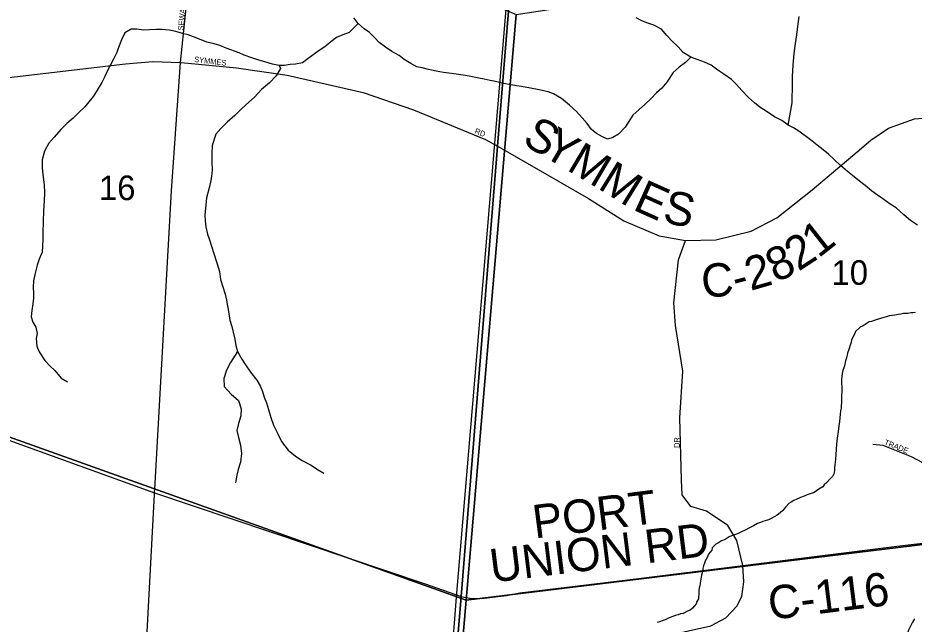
# Model space of a CAD drawing. Extents: x 1310247 to 1552180, y 377264 to 706493.
# Drawn here: x 1403845 to 1411903, y 490605 to 496050 of the extents above; entities that cross this region are included whole.
import ezdxf

# ---------------------------------------------------------------- set-up
doc = ezdxf.new("R2010")
doc.units = 0
for name, color, linetype in [('GM_X_City_Street', 7, 'Continuous'), ('GM_X_City_Street_Text', 7, 'Continuous'), ('GM_X_Corporation', 7, 'Continuous'), ('GM_X_County_Road', 7, 'Continuous'), ('GM_X_County_Road_Text', 7, 'Continuous'), ('GM_X_Minor_River', 7, 'Continuous'), ('GM_X_Section', 7, 'Continuous'), ('GM_X_Section_Text', 7, 'Continuous'), ('GM_X_Township', 7, 'Continuous'), ('GM_X_Township_Subdivision', 7, 'Continuous'), ('GM_X_Township_Subdivision_Text', 7, 'Continuous')]:
    doc.layers.add(name, color=color, linetype=linetype)

msp = doc.modelspace()

# ---------------------------------------------------------------- linework, layer by layer
at = {"layer": 'GM_X_City_Street'}
for points in [[(1405074.3, 491795.6), (1405075.4, 491816.2), (1405227.7, 494498.3), (1405308.5, 495649.4), (1405442, 496947.5), (1405499.1, 497790.7), (1405574.9, 498729.9), (1405537.1, 499467.6), (1405292.7, 500114.7), (1405362, 500743.4), (1405463.4, 502449.6)], [(1403633, 495504.1), (1403659.2, 495502.7), (1404811.8, 495639.4), (1405057.1, 495658.8), (1405308.5, 495649.4), (1405314.3, 495648.9)], [(1405314.3, 495648.9), (1405810.1, 495602.4), (1406267.5, 495535.4), (1406950.1, 495379.3), (1407401.5, 495226.2), (1408051, 494959.7), (1408158.9, 494897.9), (1408185.6, 494882.6), (1408246, 494848)], [(1402160.1, 492834.9), (1404898.5, 491845.6), (1405073.6, 491783.1), (1407507.1, 490964.6), (1407829.4, 490850.9), (1407905.7, 490837.4)], [(1404024.1, 486490.9), (1404372, 487703.2), (1404528.3, 488243.1), (1404882.2, 489489), (1404966.3, 489748.9), (1405072.9, 491769.1), (1405073.6, 491783.1), (1405074.3, 491795.6)]]:
    msp.add_lwpolyline(points, dxfattribs=at)
at = {"layer": 'GM_X_Corporation'}
msp.add_lwpolyline([(1403039.8, 503558.4), (1404872.8, 503442.3), (1404896, 503569.9), (1405963.3, 503500.3), (1405897.9, 502429.3), (1405541.8, 502370.9), (1405472.6, 501293.4), (1405398.1, 500220), (1405419.4, 500007.5), (1405621.3, 499550.5), (1405642.5, 498594), (1408287.2, 496769.7), (1407786.6, 490846.5), (1407516.5, 487360.3), (1408816.3, 487360.2), (1408816.7, 485446), (1408882.7, 485446), (1408882.8, 484653.9), (1407307.1, 484653.9), (1406966.2, 480245.7), (1402616, 481497.1)], dxfattribs=at)
at = {"layer": 'GM_X_County_Road'}
for points in [[(1408246, 494848), (1408976.7, 494429.5), (1409293.2, 494227.7), (1409609.6, 494093.1), (1409847, 494049.6), (1410120, 494057.5), (1410437.7, 494136), (1410669.9, 494255.3), (1410985.9, 494506.2), (1411392, 494848.2), (1411515.4, 494951.3), (1411671.6, 495059.1), (1411905.8, 495143.4), (1412141.4, 495162.9), (1412543.1, 495149.7), (1413776.7, 495038.2), (1413829.2, 495034.6)], [(1407905.7, 490837.4), (1407911.7, 490836.3), (1408013.5, 490834.6), (1408237.6, 490860.2), (1408358.3, 490885), (1409401.9, 491010.8), (1410363.4, 491130.5), (1411747.5, 491305.1), (1412235, 491361.5), (1412416.4, 491385.5), (1412845.9, 491431.7), (1413026.3, 491451.3), (1413191.4, 491468.4), (1413313.4, 491444.7)]]:
    msp.add_lwpolyline(points, dxfattribs=at)
at = {"layer": 'GM_X_Minor_River'}
for points in [[(1409896.6, 495697.9), (1409849.1, 495651.2), (1409789.6, 495606.8), (1409736, 495560.3), (1409679.3, 495473.7), (1409633.6, 495420.9), (1409586.2, 495378.2), (1409536.4, 495323.5), (1409486.9, 495278.9), (1409431.2, 495226.4), (1409373.6, 495178), (1409304.1, 495069.7), (1409244.1, 495007.3), (1409193, 494974.8), (1409146.4, 494962.1), (1409100.9, 494983.6), (1409047.5, 495011.3), (1409002.5, 495048.8), (1408963.9, 495102.2), (1408919.3, 495153.7), (1408866.7, 495209.5), (1408806.2, 495267.6), (1408733.8, 495328), (1408660.7, 495368.4), (1408613, 495385.9), (1408533.3, 495404.4), (1408455.5, 495420.8), (1408373.6, 495433.3), (1408327.7, 495440.8), (1408281.8, 495450.2), (1408209.9, 495462.4), (1408140.2, 495480.6), (1408090.3, 495488.1), (1408036.5, 495501.8), (1407990.5, 495509.3), (1407902.7, 495526), (1407848.9, 495537.7), (1407744.9, 495550.9), (1407673, 495561.1), (1407607, 495571.2), (1407537.3, 495587.3), (1407479.5, 495601.1), (1407433.6, 495610.6), (1407378.3, 495640.4), (1407319.1, 495676.3), (1407272.1, 495713.9), (1407206.9, 495750), (1407151.8, 495787.8), (1407094.9, 495829.7), (1407050.1, 495875.2), (1407005.2, 495918.7), (1406958, 495952.3), (1406905.2, 496000), (1406864.6, 496051.5)], [(1411933.3, 494188.6), (1411872.3, 494230.6), (1411809.6, 494280.7), (1411741.2, 494343), (1411688, 494376.7), (1411623.2, 494424.9), (1411574, 494458.5), (1411520.9, 494496.2), (1411462.1, 494544.2), (1411411.1, 494583.9), (1411348.4, 494634), (1411303.3, 494669.5), (1411240.6, 494723.5), (1411184.1, 494779.5), (1411133.2, 494825.2), (1411086.3, 494866.8), (1411031.3, 494908.6), (1410972.5, 494956.5), (1410866.4, 495032), (1410819.1, 495061.6), (1410771.7, 495087.1), (1410712.7, 495129), (1410649.5, 495163.1), (1410580.6, 495207.3), (1410517.6, 495249.4), (1410468.6, 495289), (1410413.8, 495336.9), (1410355.4, 495398.9), (1410306.8, 495452.5), (1410261.9, 495496), (1410191.1, 495544.4), (1410140, 495580.1), (1410077.1, 495626.1), (1410019.7, 495654), (1409954.2, 495678), (1409896.6, 495697.9), (1409827.6, 495740.1), (1409783, 495791.7), (1409724.3, 495843.6), (1409679.6, 495893.2), (1409631.1, 495948.8), (1409561.9, 495985.1), (1409510.3, 496004.7), (1409454.7, 496024.5), (1409405.3, 496052.1)], [(1410771.7, 495087.1), (1410807.7, 495288.7), (1410807.1, 495336.9), (1410809.4, 495413.1), (1410808.6, 495523.5), (1410815.6, 495625.6), (1410824.7, 495729.7), (1410835.4, 495819.7), (1410847.8, 495899.6), (1410858, 495973.6), (1410868.7, 496063.6)], [(1406905.2, 496000), (1406822.6, 495920.3), (1406767.8, 495897.9), (1406710.9, 495873.5), (1406657.6, 495837), (1406604, 495790.5), (1406554.9, 495757.9), (1406456.4, 495684.6), (1406403.1, 495646.1), (1406342.6, 495635.9), (1406294.3, 495631.3), (1406239.9, 495623), (1406193.7, 495622.4), (1406135.9, 495634.2), (1406064.3, 495656.5), (1406010.5, 495672.1), (1405948.9, 495692.1), (1405879.4, 495716.3), (1405833.9, 495737.8), (1405718.6, 495777.4), (1405661.2, 495803.2), (1405611.4, 495816.8), (1405543.7, 495832.9), (1405478.2, 495859), (1405424.7, 495880.7), (1405377, 495898.2), (1405325.2, 495911.8), (1405265.5, 495927.7), (1405205.6, 495939.6), (1405139.6, 495945.6), (1405091.5, 495947.1), (1405027.2, 495945), (1404976.9, 495940.6), (1404915, 495950.5), (1404862.7, 495948.1), (1404805.6, 495915.7), (1404775.6, 495852.4), (1404749.5, 495784.9), (1404734.1, 495739.3), (1404704.3, 495680), (1404676.8, 495630.6), (1404653.3, 495585.2), (1404627.4, 495523.8), (1404599.8, 495470.4), (1404568.1, 495415.2), (1404525.9, 495346.2), (1404484.3, 495297.3), (1404446.8, 495250.3), (1404397.3, 495203.6), (1404341.5, 495149.1), (1404283.9, 495102.8), (1404230.1, 495048.2), (1404169.9, 494979.8), (1404124.1, 494925), (1404083.9, 494852), (1404063.5, 494774.3), (1404063.3, 494700.1), (1404073, 494619.5), (1404081, 494551), (1404083, 494480.7), (1404080.8, 494406.5), (1404074.2, 494318.4), (1404071.3, 494222.1), (1404070.3, 494119.8), (1404070.6, 494059.6), (1404066.8, 494001.5), (1404063.2, 493947.4), (1404037.3, 493884), (1404017.6, 493828.4), (1403997.1, 493746.7), (1403985.4, 493688.9), (1403983.6, 493628.7), (1403984.2, 493578.5), (1403984.8, 493532.4), (1403979.3, 493482.4), (1403969.5, 493420.4), (1403963.9, 493366.4), (1403980.5, 493317.7), (1404007.2, 493270.8), (1404017.6, 493216.2), (1404010.3, 493170.3), (1404014.3, 493102), (1404036.9, 493051.1), (1404086.8, 492973.3), (1404131.5, 492925.8), (1404178.4, 492882.2), (1404234.6, 492814.2), (1404289.8, 492780.4)], [(1406193.7, 495622.4), (1406207.3, 495596), (1406167.5, 495530.8), (1406107.8, 495468.1), (1406036, 495407.7), (1405972.1, 495339.1), (1405920.9, 495294.2), (1405859.2, 495235.6), (1405795.5, 495173), (1405725.8, 495114.5), (1405670.2, 495055.7), (1405624.8, 495004.7), (1405592.2, 494905.2), (1405588.4, 494833), (1405588.5, 494756.7), (1405590.7, 494684.4), (1405587.2, 494626.3), (1405575.9, 494574.4), (1405562.3, 494512.5), (1405542.2, 494432.7), (1405534.6, 494368.7), (1405526.4, 494282.6), (1405529, 494228.3), (1405535.7, 494174), (1405550.1, 494107.4), (1405566.8, 494056.8), (1405585.5, 494000.1), (1405605.9, 493935.3), (1405633.9, 493850.3), (1405657.9, 493771.4), (1405668.2, 493700.9), (1405709, 493567.4), (1405719.7, 493514.9), (1405728.5, 493464.5), (1405739.2, 493412.1), (1405751.2, 493333.5), (1405767.9, 493276.8), (1405780.6, 493226.3), (1405795.1, 493163.8), (1405803.7, 493107.3), (1405820.4, 493054.7), (1405858.8, 492985.5), (1405891.6, 492934.5), (1405936.1, 492869.1), (1405994.5, 492797.4), (1406023.2, 492744.4), (1406044, 492693.7), (1406060.8, 492643.1), (1406081.6, 492592.4), (1406098.2, 492533.8), (1406118.3, 492459), (1406144.7, 492390.1), (1406180.9, 492314.9), (1406215.2, 492243.8), (1406275.5, 492168), (1406340.3, 492112.1), (1406401.5, 492074.4), (1406476.7, 492036.4), (1406543.8, 491990.5), (1406597.2, 491959)], [(1411916.3, 493404.4), (1411892.1, 493401.1), (1411874, 493399.6), (1411845.7, 493394.5), (1411807.6, 493393.6), (1411783.3, 493388.4), (1411759.1, 493385.1), (1411730.9, 493379.9), (1411704.7, 493376.7), (1411680.5, 493373.4), (1411656.2, 493366.1), (1411629.9, 493358.9), (1411601.6, 493349.8), (1411571.2, 493340.6), (1411542.8, 493331.5), (1411520.5, 493324.1), (1411500.3, 493318.7), (1411471.8, 493303.5), (1411445.1, 493284.3), (1411418.7, 493273), (1411375.3, 493232.2), (1411368.6, 493208.3), (1411349.6, 493176.8), (1411341, 493155), (1411336.4, 493137.1), (1411329.9, 493119.2), (1411316.4, 493071.5), (1411305.5, 493039.7), (1411300.9, 493019.8), (1411294.1, 492995.9), (1411287.4, 492970), (1411276, 492924.2), (1411260.5, 492874.5), (1411253.2, 492830.5), (1411250.3, 492802.5), (1411249.3, 492768.4), (1411252.3, 492734.2), (1411249, 492619.9), (1411250.1, 492589.8), (1411247.4, 492567.8), (1411246.8, 492545.7), (1411242, 492519.8), (1411239.1, 492489.8), (1411236.2, 492457.8), (1411231.2, 492423.8), (1411226, 492385.8), (1411220.5, 492335.8), (1411210.8, 492275.9), (1411205.2, 492221.9), (1411201.7, 492173.8), (1411198.4, 492127.7), (1411195.2, 492089.7), (1411192.3, 492057.7), (1411189.6, 492035.7), (1411186.9, 492009.7), (1411186.3, 491991.6), (1411185.4, 491959.5), (1411170.5, 491929.9), (1411143.6, 491902.6), (1411118.8, 491877.3), (1411094, 491854), (1411081.4, 491836.3), (1411046.7, 491817.3), (1411024.2, 491801.9), (1411005.7, 491786.4), (1410969.2, 491773.5), (1410940.8, 491764.3), (1410914.5, 491755.1), (1410882, 491742), (1410849.4, 491727), (1410820.9, 491713.8)], [(1405820.4, 493054.7), (1405797.5, 493021.2), (1405757.7, 492953.9), (1405719.9, 492886.6), (1405696, 492811), (1405700.2, 492738.6), (1405762.7, 492670.8), (1405827.4, 492612.9), (1405853.6, 492538), (1405850, 492475.9), (1405828.2, 492406.2), (1405814.6, 492342.3), (1405829, 492279.7), (1405847.4, 492213), (1405855.6, 492138.5), (1405845.5, 492058.5), (1405825.8, 491992.7), (1405812.5, 491940.9), (1405802.8, 491874.9)], [(1410820.9, 491713.8), (1410796.4, 491698.5), (1410778.1, 491689), (1410746.9, 491653.8), (1410722, 491624.5), (1410699.3, 491605.1), (1410672.6, 491583.8), (1410652.2, 491572.4), (1410617.5, 491553.4), (1410595.1, 491542), (1410564.8, 491532.9), (1410542.5, 491525.6), (1410522.2, 491518.2), (1410495.8, 491507), (1410459.1, 491488), (1410424.4, 491469), (1410379.5, 491444.3), (1410357.2, 491436.9), (1410314.5, 491416.1), (1410296.2, 491408.7), (1410261.8, 491397.7), (1410239.4, 491388.3), (1410204.6, 491365.3), (1410170.1, 491352.3), (1410143.5, 491335.1), (1410121.1, 491323.7), (1410088, 491290.6), (1410083.4, 491268.7), (1410054.2, 491233.4), (1410041.3, 491203.7), (1410028.5, 491178), (1410017.7, 491150.2), (1410011, 491128.4), (1410004.3, 491104.5), (1410001.5, 491076.5), (1409992.4, 491042.6), (1409989.9, 491024.6), (1409985.4, 491006.7), (1409978.3, 490970.8), (1409975.6, 490948.8), (1409971, 490928.9), (1409968.3, 490902.9), (1409967.3, 490870.8), (1409964.7, 490850.8), (1409964.1, 490830.7), (1409949.4, 490807.1), (1409944.8, 490787.2), (1409930.2, 490769.6), (1409909.5, 490748.1), (1409888.9, 490730.7), (1409866.5, 490719.3), (1409825.8, 490700.5), (1409803.6, 490695.2), (1409781.3, 490687.8), (1409759.1, 490682.5), (1409714.5, 490665.8), (1409696.2, 490658.3), (1409665.6, 490643.2), (1409639.3, 490633.9), (1409614.9, 490624.6), (1409592.7, 490619.3)], [(1411905.6, 490651), (1411888.6, 490621.4), (1411873.7, 490591.8), (1411861, 490568.1), (1411852.4, 490550.3), (1411847.8, 490530.3), (1411827, 490504.9), (1411809.6, 490457.2), (1411795, 490439.6), (1411784.3, 490417.9)]]:
    msp.add_lwpolyline(points, dxfattribs=at)
at = {"layer": 'GM_X_Section'}
for points in [[(1402585.9, 498525.4), (1408325.7, 496082.6), (1407876.5, 490818.2), (1402124.4, 492869.7)], [(1413821.6, 496918.4), (1413332.7, 491482.9), (1407876.5, 490818.2), (1408325.7, 496082.6)], [(1402124.4, 492869.7), (1407876.5, 490818.2), (1407418.5, 485512.1), (1401679.3, 487401.6)], [(1407876.5, 490818.2), (1413332.7, 491482.9), (1412844.4, 485977.5), (1407418.5, 485512.1)]]:
    msp.add_lwpolyline(points, close=True, dxfattribs=at)
at = {"layer": 'GM_X_Township'}
for points in [[(1407367, 484758.4), (1407394.9, 485513.1), (1407726.1, 489581.5), (1407829.4, 490850.8), (1408095.6, 494120), (1408149.7, 494785.1), (1408158.9, 494897.9), (1408752, 502179.6)], [(1408752, 502179.6), (1408158.9, 494897.9), (1408149.7, 494785.1), (1408095.6, 494120), (1407829.4, 490850.8), (1407726.1, 489581.5), (1407394.9, 485513.1), (1407367, 484758.4)]]:
    msp.add_lwpolyline(points, dxfattribs=at)
at = {"layer": 'GM_X_Township_Subdivision'}
for points in [[(1410363.4, 491130.5), (1410309.6, 491353.9), (1410228.7, 491489.8), (1410037.7, 491619.2), (1409895.3, 491661.3), (1409818.6, 491764.6), (1409811.2, 491900.8), (1409798.3, 492457.4), (1409824.1, 492878.1), (1409757, 493287), (1409744, 493489.6), (1409783.6, 493877.4), (1409811.1, 493952.1), (1409847, 494049.6)], [(1412235, 491361.5), (1412225.7, 491455.6), (1412209.4, 491579.7), (1412236.8, 491731.1), (1412247.2, 491809.5), (1412231.2, 491879.9), (1412176.9, 491940.6), (1412084.2, 491998.2), (1411879.6, 492106.9), (1411625.2, 492207.5), (1411531.2, 492218.8)], [(1408923.2, 488427.5), (1408947.9, 488774.3), (1409002.7, 489480.2), (1409034.7, 490014.2), (1409079.4, 490183.7), (1409124.2, 490270), (1409184.9, 490337.1), (1409300, 490413.9), (1410076.7, 490589.7), (1410211, 490660.1), (1410310.1, 490765.6), (1410355.7, 490853.4), (1410372.2, 490984.1), (1410363.4, 491130.5)]]:
    msp.add_lwpolyline(points, dxfattribs=at)

# ---------------------------------------------------------------- texts
at = {"layer": 'GM_X_City_Street_Text'}
for s, rotation, p in [('SEWARD', 85.07359, (1405334.2, 495936.5)), ('SYMMES', 353.23386, (1405428.3, 495654.7)), ('RD', 337.62019, (1407947.5, 495016))]:
    msp.add_text(s, height=50, rotation=rotation, dxfattribs=at).set_placement(p)
at = {"layer": 'GM_X_County_Road_Text'}
for s, rotation, p in [('S', 329.64985, (1408368.8, 494924.4)), ('Y', 329.64943, (1408543.5, 494822.1)), ('M', 329.32877, (1408770.9, 494688.9)), ('M', 328.1485, (1409049.6, 494523.7)), ('E', 335.77362, (1409364.6, 494331.4)), ('S', 347.49944, (1409632.8, 494218.2)), ('1', 38.19096, (1411042.2, 493887.3)), ('2', 33.01266, (1410863.2, 493769.4)), ('2', 16.10246, (1410431.8, 493597.3)), ('8', 25.92961, (1410661.7, 493668.7)), ('C', 4.22883, (1410000.2, 493535.9)), ('-', 14.70427, (1410304.9, 493563.9)), ('PORT', 7.29165, (1408493, 491372.5)), ('UNION RD', 7.06975, (1408106.4, 490977)), ('C-116', 7.19324, (1410609.6, 490640.2))]:
    msp.add_text(s, height=300, rotation=rotation, dxfattribs=at).set_placement(p)
at = {"layer": 'GM_X_Section_Text'}
for s, p in [('16', (1404573.6, 494413.6)), ('10', (1411160.4, 493652.4))]:
    msp.add_text(s, height=221, rotation=0.00001, dxfattribs=at).set_placement(p)
at = {"layer": 'GM_X_Township_Subdivision_Text'}
for s, rotation, p in [('DR', 90, (1409795.8, 492186.9)), ('TRADE', 338.42813, (1411630.2, 492217.7))]:
    msp.add_text(s, height=50, rotation=rotation, dxfattribs=at).set_placement(p)

doc.saveas('drawing.dxf')
